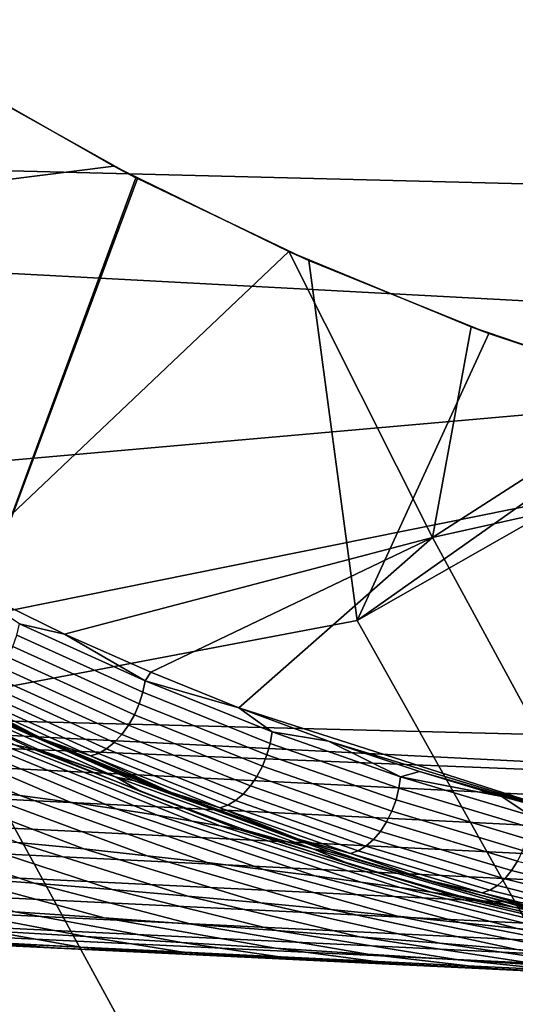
# Model space of a CAD drawing. Header units: metres. Extents: x -248 to 28, y -28 to 28.
# Tile 289 of 507: x -20.3 to -19.19, y -11.19 to -8.98. Entities that reach past the tile are written whole.
import ezdxf

# ---------------------------------------------------------------- set-up
doc = ezdxf.new("R2010")
doc.units = ezdxf.units.M
doc.layers.add('solid_10_061_053_XXX', color=7, linetype='CONTINUOUS')

msp = doc.modelspace()

# ---------------------------------------------------------------- linework, layer by layer
at = {"layer": 'solid_10_061_053_XXX'}
for points in [[(24.850672, -9.202921, -9.8), (-25.284903, -7.932432, -9.8), (-25.654243, -6.641504, -9.8), (25.284929, -7.93235, -9.8)], [(24.352566, -10.449987, -9.8), (-24.850639, -9.203009, -9.8), (-25.284903, -7.932432, -9.8), (24.850672, -9.202921, -9.8)], [(-17.355513, -9.705905, 161.892975), (-17.265833, -8.667262, 162.252151), (-24.645905, -8.251852, 164.260605), (-24.730995, -9.312403, 163.919098)], [(-20.459276, -9.095123, 142.416626), (-20.085592, -9.30733, 142.6922), (-20.851212, -9.403938, 141.86882)], [(-20.459276, -9.095123, 142.416626), (-20.405991, -9.127592, 141.399231), (-20.036198, -9.333437, 141.686829), (-20.085592, -9.30733, 142.6922)], [(-20.405991, -9.127592, 141.399231), (-20.96925, -9.459062, 140.617996), (-20.466822, -10.502025, 140.617996), (-20.036198, -9.333437, 141.686829)], [(23.791927, -11.67022, -9.8), (-24.352528, -10.450079, -9.8), (-24.850639, -9.203009, -9.8), (24.352566, -10.449987, -9.8)], [(-24.778044, -10.360609, 163.523331), (-17.355513, -9.705905, 161.892975), (-24.730995, -9.312403, 163.919098), (-24.814175, -10.358794, 163.53331)], [(-20.085592, -9.30733, 142.6922), (-19.693516, -9.498926, 142.982071), (-20.462172, -10.22705, 141.866653), (-20.851212, -9.403938, 141.86882)], [(-20.085592, -9.30733, 142.6922), (-20.036198, -9.333437, 141.686829), (-20.032551, -9.335322, 141.689667)], [(-20.085592, -9.30733, 142.6922), (-20.032551, -9.335322, 141.689667), (-19.648478, -9.519266, 141.988617), (-19.693516, -9.498926, 142.982071)], [(-20.032551, -9.335322, 141.689667), (-20.036198, -9.333437, 141.686829), (-20.466822, -10.502025, 140.617996)], [(-19.648478, -9.519266, 141.988617), (-20.032551, -9.335322, 141.689667), (-20.466822, -10.502025, 140.617996), (-19.539833, -10.326812, 141.689758)], [(-19.693516, -9.498926, 142.982071), (-19.37109, -10.140605, 142.981903), (-20.196211, -10.356983, 142.071976), (-20.462172, -10.22705, 141.866653)], [(-19.693516, -9.498926, 142.982071), (-19.648478, -9.519266, 141.988617), (-19.244436, -9.683011, 142.302933), (-19.284643, -9.667819, 143.284683)], [(-19.284643, -9.667819, 143.284683), (-19.37109, -10.140605, 142.981903), (-19.693516, -9.498926, 142.982071)], [(-19.244436, -9.683011, 142.302933), (-19.648478, -9.519266, 141.988617), (-19.539833, -10.326812, 141.689758)], [(-19.284643, -9.667819, 143.284683), (-18.860552, -9.812167, 143.598541), (-19.37109, -10.140605, 142.981903)], [(-19.284643, -9.667819, 143.284683), (-19.244436, -9.683011, 142.302933), (-18.826313, -9.822671, 142.62767), (-18.860552, -9.812167, 143.598541)], [(-18.826313, -9.822671, 142.62767), (-19.244436, -9.683011, 142.302933), (-19.539833, -10.326812, 141.689758)], [(-21.430151, -10.528868, 162.597733), (-17.355513, -9.705905, 161.892975), (-24.778044, -10.360609, 163.523331)], [(-21.430151, -10.528868, 162.597733), (-17.453671, -10.729011, 161.493042), (-17.355513, -9.705905, 161.892975)], [(-18.712172, -9.855784, 142.716171), (-18.826313, -9.822671, 142.62767), (-19.539833, -10.326812, 141.689758)], [(-18.860552, -9.812167, 143.598541), (-18.424566, -9.929911, 143.920883), (-19.37109, -10.140605, 142.981903)], [(-18.712172, -9.855784, 142.716171), (-19.539833, -10.326812, 141.689758), (-18.998137, -11.292429, 141.689758), (-18.194242, -10.779672, 142.717407)], [(-18.424566, -9.929911, 143.920883), (-18.260153, -9.966581, 144.042297), (-19.028095, -10.772046, 142.981079), (-19.37109, -10.140605, 142.981903)], [(-19.37109, -10.140605, 142.981903), (-20.002954, -10.442619, 142.221695), (-20.196211, -10.356983, 142.071976)], [(-19.37109, -10.140605, 142.981903), (-19.805672, -10.522785, 142.374878), (-20.002954, -10.442619, 142.221695)], [(-19.37109, -10.140605, 142.981903), (-19.028095, -10.772046, 142.981079), (-19.805672, -10.522785, 142.374878)], [(-20.297756, -10.334283, 141.983994), (-20.462172, -10.22705, 141.866653), (-20.196211, -10.356983, 142.071976)], [(-18.998137, -11.292429, 141.689758), (-19.539833, -10.326812, 141.689758), (-20.466822, -10.502025, 140.617996), (-19.912558, -11.518391, 140.617996)], [(-20.297756, -10.334283, 141.983994), (-20.015926, -10.462193, 142.202148), (-20.020987, -10.487691, 142.194641), (-20.303596, -10.359426, 141.975876)], [(-20.297756, -10.334283, 141.983994), (-20.196211, -10.356983, 142.071976), (-20.015926, -10.462193, 142.202148)], [(-20.015926, -10.462193, 142.202148), (-20.196211, -10.356983, 142.071976), (-20.002954, -10.442619, 142.221695)], [(-20.303596, -10.359426, 141.975876), (-20.020987, -10.487691, 142.194641), (-20.029057, -10.513256, 142.190979), (-20.312443, -10.38464, 141.971619)], [(-20.268333, -10.614593, 150.087402), (-20.308731, -10.605532, 150.351852), (-20.756416, -10.391035, 150.3125), (-20.720385, -10.400344, 150.064102)], [(-20.720385, -10.400344, 150.064102), (-20.699503, -10.406915, 149.81665), (-20.485498, -10.512624, 149.819733), (-20.268333, -10.614593, 150.087402)], [(-20.312443, -10.38464, 141.971619), (-20.029057, -10.513256, 142.190979), (-20.039873, -10.538056, 142.191284), (-20.324005, -10.409101, 141.971344)], [(-20.324005, -10.409101, 141.971344), (-20.039873, -10.538056, 142.191284), (-20.053083, -10.561284, 142.195526), (-20.337906, -10.432014, 141.975052)], [(-17.4314, -10.802917, 161.449997), (-24.802998, -10.434201, 163.494354), (-24.817402, -10.504205, 163.454254), (-17.44595, -10.87081, 161.409393)], [(-24.802998, -10.434201, 163.494354), (-17.453671, -10.729011, 161.493042), (-21.430151, -10.528868, 162.597733)], [(-17.4314, -10.802917, 161.449997), (-17.417755, -10.730821, 161.483032), (-17.453671, -10.729011, 161.493042), (-24.802998, -10.434201, 163.494354)], [(-20.337906, -10.432014, 141.975052), (-20.053083, -10.561284, 142.195526), (-20.068256, -10.582185, 142.203598), (-20.353697, -10.452635, 141.982635)], [(-20.015926, -10.462193, 142.202148), (-20.002954, -10.442619, 142.221695), (-19.805672, -10.522785, 142.374878)], [(23.170242, -12.860395, -9.8), (-23.791882, -11.670311, -9.8), (-24.352528, -10.450079, -9.8), (23.791927, -11.67022, -9.8)], [(-20.242977, -10.593503, 142.219986), (-20.523867, -10.461422, 142.002823), (-20.424898, -10.500324, 142.04509)], [(-20.511032, -10.472124, 142.046616), (-20.523867, -10.461422, 142.002823), (-20.242977, -10.593503, 142.219986)], [(-20.353697, -10.452635, 141.982635), (-20.068256, -10.582185, 142.203598), (-20.084902, -10.600078, 142.21521), (-20.370861, -10.470292, 141.993851)], [(-20.015926, -10.462193, 142.202148), (-19.730793, -10.576365, 142.42363), (-19.735085, -10.602171, 142.416718), (-20.020987, -10.487691, 142.194641)], [(-20.015926, -10.462193, 142.202148), (-19.805672, -10.522785, 142.374878), (-19.730793, -10.576365, 142.42363)], [(-20.511032, -10.472124, 142.046616), (-20.228247, -10.603495, 142.265335), (-20.346823, -10.550401, 142.180252)], [(-20.511032, -10.472124, 142.046616), (-20.242977, -10.593503, 142.219986), (-20.228247, -10.603495, 142.265335)], [(-20.080555, -10.677783, 147.294647), (-20.509907, -10.487597, 147.290039), (-20.468864, -10.498032, 144.753677), (-20.04203, -10.685651, 144.756546)], [(-20.257259, -10.615608, 149.823029), (-20.485498, -10.512624, 149.819733), (-20.509907, -10.487597, 147.290039), (-20.080555, -10.677783, 147.294647)], [(-20.38884, -10.48441, 142.008331), (-20.102474, -10.61438, 142.229996), (-20.120405, -10.624627, 142.247482), (-20.407051, -10.494531, 142.025589)], [(-20.370861, -10.470292, 141.993851), (-20.084902, -10.600078, 142.21521), (-20.102474, -10.61438, 142.229996), (-20.38884, -10.48441, 142.008331)], [(-20.020987, -10.487691, 142.194641), (-19.735085, -10.602171, 142.416718), (-19.742388, -10.628043, 142.413651), (-20.029057, -10.513256, 142.190979)], [(-17.44595, -10.87081, 161.409393), (-24.817402, -10.504205, 163.454254), (-24.833542, -10.569161, 163.406967), (-17.462156, -10.93371, 161.361938)], [(-20.466822, -10.502025, 140.617996), (-21.20467, -10.928481, 139.504547), (-20.628422, -11.980732, 139.504547), (-19.912558, -11.518391, 140.617996)], [(-20.268333, -10.614593, 150.087402), (-20.485498, -10.512624, 149.819733), (-20.257259, -10.615608, 149.823029)], [(-20.468864, -10.498032, 144.753677), (-20.298864, -10.572217, 142.216568), (-20.124617, -10.64786, 142.348755)], [(-19.947294, -10.719157, 142.483505), (-20.04203, -10.685651, 144.756546), (-20.468864, -10.498032, 144.753677), (-20.124617, -10.64786, 142.348755)], [(-20.407051, -10.494531, 142.025589), (-20.120405, -10.624627, 142.247482), (-20.138109, -10.630486, 142.26709), (-20.424898, -10.500324, 142.04509)], [(-20.242977, -10.593503, 142.219986), (-20.424898, -10.500324, 142.04509), (-20.138109, -10.630486, 142.26709)], [(-20.417141, -10.704021, 152.031738), (-20.815109, -10.524408, 151.9077), (-20.707548, -10.538207, 151.653091), (-20.296309, -10.719081, 151.767227)], [(-20.029057, -10.513256, 142.190979), (-19.742388, -10.628043, 142.413651), (-19.752464, -10.653139, 142.41452), (-20.039873, -10.538056, 142.191284)], [(-19.028095, -10.772046, 142.981079), (-19.604626, -10.59721, 142.531296), (-19.805672, -10.522785, 142.374878)], [(-19.730793, -10.576365, 142.42363), (-19.805672, -10.522785, 142.374878), (-19.604626, -10.59721, 142.531296)], [(-20.296309, -10.719081, 151.767227), (-20.707548, -10.538207, 151.653091), (-20.607414, -10.552568, 151.396637), (-20.183592, -10.734313, 151.499481)], [(-20.183592, -10.734313, 151.499481), (-20.607414, -10.552568, 151.396637), (-20.515903, -10.567039, 151.138214), (-20.08045, -10.749279, 151.228333)], [(-20.228247, -10.603495, 142.265335), (-20.298864, -10.572217, 142.216568), (-20.346823, -10.550401, 142.180252)], [(-20.039873, -10.538056, 142.191284), (-19.752464, -10.653139, 142.41452), (-19.764988, -10.676641, 142.419296), (-20.053083, -10.561284, 142.195526)], [(-17.462156, -10.93371, 161.361938), (-24.833542, -10.569161, 163.406967), (-24.851223, -10.628295, 163.353058), (-17.479836, -10.990893, 161.308212)], [(-20.08045, -10.749279, 151.228333), (-20.515903, -10.567039, 151.138214), (-20.43445, -10.581101, 150.877792), (-19.988609, -10.763494, 150.953766)], [(-20.228247, -10.603495, 142.265335), (-20.124617, -10.64786, 142.348755), (-20.298864, -10.572217, 142.216568)], [(-20.053083, -10.561284, 142.195526), (-19.764988, -10.676641, 142.419296), (-19.779549, -10.697787, 142.427841), (-20.068256, -10.582185, 142.203598)], [(-19.730793, -10.576365, 142.42363), (-19.442768, -10.676946, 142.647934), (-19.446299, -10.703018, 142.641617), (-19.735085, -10.602171, 142.416718)], [(-19.730793, -10.576365, 142.42363), (-19.604626, -10.59721, 142.531296), (-19.442768, -10.676946, 142.647934)], [(-19.988609, -10.763494, 150.953766), (-20.43445, -10.581101, 150.877792), (-20.364759, -10.594152, 150.61554), (-19.910107, -10.776399, 150.675934)], [(-19.847195, -10.78739, 150.39537), (-19.910107, -10.776399, 150.675934), (-20.364759, -10.594152, 150.61554), (-20.308731, -10.605532, 150.351852)], [(-19.958794, -10.711987, 142.440506), (-20.242977, -10.593503, 142.219986), (-20.138109, -10.630486, 142.26709)], [(-20.228247, -10.603495, 142.265335), (-20.242977, -10.593503, 142.219986), (-19.958794, -10.711987, 142.440506)], [(-20.084902, -10.600078, 142.21521), (-19.795675, -10.715887, 142.439865), (-19.812843, -10.730352, 142.454971), (-20.102474, -10.61438, 142.229996)], [(-20.068256, -10.582185, 142.203598), (-19.779549, -10.697787, 142.427841), (-19.795675, -10.715887, 142.439865), (-20.084902, -10.600078, 142.21521)], [(-19.028095, -10.772046, 142.981079), (-19.400137, -10.665642, 142.690643), (-19.604626, -10.59721, 142.531296)], [(-19.442768, -10.676946, 142.647934), (-19.604626, -10.59721, 142.531296), (-19.400137, -10.665642, 142.690643)], [(-19.802206, -10.795891, 150.11293), (-19.847195, -10.78739, 150.39537), (-20.308731, -10.605532, 150.351852), (-20.268333, -10.614593, 150.087402)], [(-20.268333, -10.614593, 150.087402), (-20.257259, -10.615608, 149.823029), (-20.245558, -10.620625, 149.823196)], [(-20.268333, -10.614593, 150.087402), (-20.245558, -10.620625, 149.823196), (-20.025482, -10.710361, 149.82637), (-19.802206, -10.795891, 150.11293)], [(-20.245558, -10.620625, 149.823196), (-20.257259, -10.615608, 149.823029), (-20.080555, -10.677783, 147.294647)], [(-20.025482, -10.710361, 149.82637), (-20.245558, -10.620625, 149.823196), (-20.080555, -10.677783, 147.294647)], [(-20.228247, -10.603495, 142.265335), (-19.942192, -10.721126, 142.487396), (-20.124617, -10.64786, 142.348755)], [(-20.228247, -10.603495, 142.265335), (-19.958794, -10.711987, 142.440506), (-19.942192, -10.721126, 142.487396)], [(-20.102474, -10.61438, 142.229996), (-19.812843, -10.730352, 142.454971), (-19.830492, -10.740713, 142.472672), (-20.120405, -10.624627, 142.247482)], [(-19.735085, -10.602171, 142.416718), (-19.446299, -10.703018, 142.641617), (-19.452843, -10.729155, 142.63913), (-19.742388, -10.628043, 142.413651)], [(-17.479836, -10.990893, 161.308212), (-24.851223, -10.628295, 163.353058), (-24.870235, -10.6809, 163.293167), (-17.498783, -11.041703, 161.248795)], [(-20.120405, -10.624627, 142.247482), (-19.830492, -10.740713, 142.472672), (-19.848047, -10.746631, 142.492386), (-20.138109, -10.630486, 142.26709)], [(-19.958794, -10.711987, 142.440506), (-20.138109, -10.630486, 142.26709), (-19.848047, -10.746631, 142.492386)], [(-19.742388, -10.628043, 142.413651), (-19.452843, -10.729155, 142.63913), (-19.462187, -10.754506, 142.640579), (-19.752464, -10.653139, 142.41452)], [(-19.947294, -10.719157, 142.483505), (-20.124617, -10.64786, 142.348755), (-19.942192, -10.721126, 142.487396)], [(-19.752464, -10.653139, 142.41452), (-19.462187, -10.754506, 142.640579), (-19.47403, -10.778248, 142.645889), (-19.764988, -10.676641, 142.419296)], [(-19.442768, -10.676946, 142.647934), (-19.400137, -10.665642, 142.690643), (-19.215273, -10.721375, 142.834885)], [(-19.028095, -10.772046, 142.981079), (-19.215273, -10.721375, 142.834885), (-19.400137, -10.665642, 142.690643)], [(-17.498783, -11.041703, 161.248795), (-24.870235, -10.6809, 163.293167), (-24.890352, -10.726347, 163.228012), (-17.518782, -11.085555, 161.184402)], [(-20.301846, -10.824295, 152.705063), (-20.678848, -10.675785, 152.552094), (-20.544937, -10.689499, 152.293274), (-20.153185, -10.839122, 152.438278)], [(-20.153185, -10.839122, 152.438278), (-20.544937, -10.689499, 152.293274), (-20.417141, -10.704021, 152.031738), (-20.010942, -10.854382, 152.167435)], [(-19.63942, -10.83875, 147.299347), (-20.080555, -10.677783, 147.294647), (-20.04203, -10.685651, 144.756546), (-19.603653, -10.844438, 144.759476)], [(-19.790464, -10.796762, 149.829742), (-20.025482, -10.710361, 149.82637), (-20.080555, -10.677783, 147.294647), (-19.63942, -10.83875, 147.299347)], [(-19.53266, -10.8645, 142.799454), (-19.603653, -10.844438, 144.759476), (-20.04203, -10.685651, 144.756546), (-19.741722, -10.794881, 142.64003)], [(-19.942192, -10.721126, 142.487396), (-19.741722, -10.794881, 142.64003), (-20.04203, -10.685651, 144.756546)], [(-19.947294, -10.719157, 142.483505), (-19.942192, -10.721126, 142.487396), (-20.04203, -10.685651, 144.756546)], [(-19.764988, -10.676641, 142.419296), (-19.47403, -10.778248, 142.645889), (-19.487982, -10.799605, 142.654907), (-19.779549, -10.697787, 142.427841)], [(-19.442768, -10.676946, 142.647934), (-19.152237, -10.764054, 142.874634), (-19.155014, -10.790352, 142.868912), (-19.446299, -10.703018, 142.641617)], [(-19.442768, -10.676946, 142.647934), (-19.215273, -10.721375, 142.834885), (-19.152237, -10.764054, 142.874634)], [(-20.010942, -10.854382, 152.167435), (-20.417141, -10.704021, 152.031738), (-20.296309, -10.719081, 151.767227), (-19.876156, -10.869811, 151.892151)], [(-19.802206, -10.795891, 150.11293), (-20.025482, -10.710361, 149.82637), (-19.790464, -10.796762, 149.829742)], [(-19.779549, -10.697787, 142.427841), (-19.487982, -10.799605, 142.654907), (-19.503593, -10.817886, 142.667328), (-19.795675, -10.715887, 142.439865)], [(-19.446299, -10.703018, 142.641617), (-19.155014, -10.790352, 142.868912), (-19.160807, -10.816714, 142.86702), (-19.452843, -10.729155, 142.63913)], [(-17.518782, -11.085555, 161.184402), (-24.890352, -10.726347, 163.228012), (-24.911333, -10.764094, 163.158371), (-17.539598, -11.121943, 161.115753)], [(-19.876156, -10.869811, 151.892151), (-20.296309, -10.719081, 151.767227), (-20.183592, -10.734313, 151.499481), (-19.750208, -10.885061, 151.612091)], [(-19.671713, -10.817039, 142.66391), (-19.942192, -10.721126, 142.487396), (-19.958794, -10.711987, 142.440506)], [(-19.671713, -10.817039, 142.66391), (-19.958794, -10.711987, 142.440506), (-19.848047, -10.746631, 142.492386)], [(-19.671713, -10.817039, 142.66391), (-19.741722, -10.794881, 142.64003), (-19.942192, -10.721126, 142.487396)], [(-19.812843, -10.730352, 142.454971), (-19.520353, -10.832494, 142.682739), (-19.537718, -10.842953, 142.700668), (-19.830492, -10.740713, 142.472672)], [(-19.795675, -10.715887, 142.439865), (-19.503593, -10.817886, 142.667328), (-19.520353, -10.832494, 142.682739), (-19.812843, -10.730352, 142.454971)], [(-19.452843, -10.729155, 142.63913), (-19.160807, -10.816714, 142.86702), (-19.169424, -10.842284, 142.869019), (-19.462187, -10.754506, 142.640579)], [(-19.152237, -10.764054, 142.874634), (-19.215273, -10.721375, 142.834885), (-19.028095, -10.772046, 142.981079)], [(-19.750208, -10.885061, 151.612091), (-20.183592, -10.734313, 151.499481), (-20.08045, -10.749279, 151.228333), (-19.634832, -10.899732, 151.327026)], [(-19.634832, -10.899732, 151.327026), (-20.08045, -10.749279, 151.228333), (-19.988609, -10.763494, 150.953766), (-19.53207, -10.913388, 151.036911)], [(-19.830492, -10.740713, 142.472672), (-19.537718, -10.842953, 142.700668), (-19.55512, -10.848925, 142.720505), (-19.848047, -10.746631, 142.492386)], [(-19.671713, -10.817039, 142.66391), (-19.848047, -10.746631, 142.492386), (-19.55512, -10.848925, 142.720505)], [(-19.462187, -10.754506, 142.640579), (-19.169424, -10.842284, 142.869019), (-19.18059, -10.866228, 142.874863), (-19.47403, -10.778248, 142.645889)], [(-17.539598, -11.121943, 161.115753), (-24.911333, -10.764094, 163.158371), (-24.932926, -10.793692, 163.085068), (-17.560999, -11.150452, 161.043655)], [(-19.53207, -10.913388, 151.036911), (-19.988609, -10.763494, 150.953766), (-19.910107, -10.776399, 150.675934), (-19.444311, -10.925541, 150.741974)], [(-19.374184, -10.935674, 150.442825), (-19.444311, -10.925541, 150.741974), (-19.910107, -10.776399, 150.675934), (-19.847195, -10.78739, 150.39537)], [(-17.560999, -11.150452, 161.043655), (-24.932926, -10.793692, 163.085068), (-24.954876, -10.814785, 163.008972), (-17.582731, -11.170751, 160.968918)], [(-20.444038, -10.9021, 153.667389), (-20.779411, -10.784468, 153.48465), (-20.615419, -10.79683, 153.227921), (-20.264591, -10.915717, 153.40596)], [(-20.264591, -10.915717, 153.40596), (-20.615419, -10.79683, 153.227921), (-20.456106, -10.810145, 152.968155), (-20.089737, -10.929938, 153.14035)], [(-19.324398, -10.943306, 150.140564), (-19.374184, -10.935674, 150.442825), (-19.847195, -10.78739, 150.39537), (-19.802206, -10.795891, 150.11293)], [(-19.802206, -10.795891, 150.11293), (-19.790464, -10.796762, 149.829742), (-19.77747, -10.801263, 149.829926)], [(-19.802206, -10.795891, 150.11293), (-19.77747, -10.801263, 149.829926), (-19.552505, -10.874701, 149.833145), (-19.324398, -10.943306, 150.140564)], [(-19.77747, -10.801263, 149.829926), (-19.790464, -10.796762, 149.829742), (-19.63942, -10.83875, 147.299347)], [(-19.671713, -10.817039, 142.66391), (-19.53266, -10.8645, 142.799454), (-19.741722, -10.794881, 142.64003)], [(-19.487982, -10.799605, 142.654907), (-19.193935, -10.887768, 142.884354), (-19.209032, -10.906202, 142.897171), (-19.503593, -10.817886, 142.667328)], [(-19.47403, -10.778248, 142.645889), (-19.18059, -10.866228, 142.874863), (-19.193935, -10.887768, 142.884354), (-19.487982, -10.799605, 142.654907)], [(-17.582731, -11.170751, 160.968918), (-24.954876, -10.814785, 163.008972), (-24.976917, -10.827124, 162.931015), (-17.604551, -11.182607, 160.89241)], [(-20.089737, -10.929938, 153.14035), (-20.456106, -10.810145, 152.968155), (-20.301846, -10.824295, 152.705063), (-19.919954, -10.944635, 152.870163)], [(-19.552505, -10.874701, 149.833145), (-19.77747, -10.801263, 149.829926), (-19.63942, -10.83875, 147.299347)], [(-19.55512, -10.848925, 142.720505), (-19.382103, -10.908792, 142.889755), (-19.53266, -10.8645, 142.799454), (-19.671713, -10.817039, 142.66391)], [(-19.503593, -10.817886, 142.667328), (-19.209032, -10.906202, 142.897171), (-19.225384, -10.920932, 142.912918), (-19.520353, -10.832494, 142.682739)], [(-17.604551, -11.182607, 160.89241), (-24.976917, -10.827124, 162.931015), (-21.679712, -10.990522, 161.936798), (-17.626064, -11.185889, 160.815033)], [(-19.919954, -10.944635, 152.870163), (-20.301846, -10.824295, 152.705063), (-20.153185, -10.839122, 152.438278), (-19.755913, -10.959641, 152.594894)], [(-19.755913, -10.959641, 152.594894), (-20.153185, -10.839122, 152.438278), (-20.010942, -10.854382, 152.167435), (-19.598597, -10.974719, 152.314087)], [(-19.188482, -10.969773, 147.304153), (-19.63942, -10.83875, 147.299347), (-19.603653, -10.844438, 144.759476), (-19.155678, -10.973688, 144.762466)], [(-19.311913, -10.944076, 149.836594), (-19.552505, -10.874701, 149.833145), (-19.63942, -10.83875, 147.299347), (-19.188482, -10.969773, 147.304153)], [(-19.537718, -10.842953, 142.700668), (-19.242462, -10.931478, 142.931061), (-19.259708, -10.937496, 142.951019), (-19.55512, -10.848925, 142.720505)], [(-19.520353, -10.832494, 142.682739), (-19.225384, -10.920932, 142.912918), (-19.242462, -10.931478, 142.931061), (-19.537718, -10.842953, 142.700668)], [(-19.598597, -10.974719, 152.314087), (-20.010942, -10.854382, 152.167435), (-19.876156, -10.869811, 151.892151), (-19.449245, -10.989623, 152.027222)], [(-19.105309, -10.984543, 143.125977), (-19.155678, -10.973688, 144.762466), (-19.603653, -10.844438, 144.759476), (-19.320415, -10.92779, 142.961533)], [(-19.382103, -10.908792, 142.889755), (-19.320415, -10.92779, 142.961533), (-19.603653, -10.844438, 144.759476), (-19.53266, -10.8645, 142.799454)], [(-19.382103, -10.908792, 142.889755), (-19.55512, -10.848925, 142.720505), (-19.259708, -10.937496, 142.951019)], [(-19.18059, -10.866228, 142.874863), (-18.885042, -10.940703, 143.10582), (-18.897785, -10.962395, 143.115784), (-19.193935, -10.887768, 142.884354)], [(-19.449245, -10.989623, 152.027222), (-19.876156, -10.869811, 151.892151), (-19.750208, -10.885061, 151.612091), (-19.309486, -11.00404, 151.733887)], [(-19.309486, -11.00404, 151.733887), (-19.750208, -10.885061, 151.612091), (-19.634832, -10.899732, 151.327026), (-19.181339, -11.017623, 151.433762)], [(-19.324398, -10.943306, 150.140564), (-19.552505, -10.874701, 149.833145), (-19.311913, -10.944076, 149.836594)], [(-19.193935, -10.887768, 142.884354), (-18.897785, -10.962395, 143.115784), (-18.912367, -10.980959, 143.128998), (-19.209032, -10.906202, 142.897171)], [(-20.306812, -10.980166, 154.123459), (-20.627747, -10.889197, 153.925003), (-20.444038, -10.9021, 153.667389), (-20.107328, -10.993742, 153.862137)], [(-20.107328, -10.993742, 153.862137), (-20.444038, -10.9021, 153.667389), (-20.264591, -10.915717, 153.40596), (-19.911915, -11.007689, 153.595856)], [(-19.181339, -11.017623, 151.433762), (-19.634832, -10.899732, 151.327026), (-19.53207, -10.913388, 151.036911), (-19.067181, -11.030012, 151.126816)], [(-19.259708, -10.937496, 142.951019), (-19.090322, -10.987362, 143.117645), (-19.320415, -10.92779, 142.961533), (-19.382103, -10.908792, 142.889755)], [(-19.209032, -10.906202, 142.897171), (-18.912367, -10.980959, 143.128998), (-18.92831, -10.995791, 143.145065), (-19.225384, -10.920932, 142.912918)], [(-19.911915, -11.007689, 153.595856), (-20.264591, -10.915717, 153.40596), (-20.089737, -10.929938, 153.14035), (-19.720989, -11.021883, 153.324173)], [(-19.720989, -11.021883, 153.324173), (-20.089737, -10.929938, 153.14035), (-19.919954, -10.944635, 152.870163), (-19.535137, -11.036187, 153.046524)], [(-19.067181, -11.030012, 151.126816), (-19.53207, -10.913388, 151.036911), (-19.444311, -10.925541, 150.741974), (-18.969769, -11.040814, 150.813293)], [(-18.892128, -11.049622, 150.493973), (-18.969769, -11.040814, 150.813293), (-19.444311, -10.925541, 150.741974), (-19.374184, -10.935674, 150.442825)], [(-19.090322, -10.987362, 143.117645), (-19.105309, -10.984543, 143.125977), (-19.320415, -10.92779, 142.961533)], [(-19.242462, -10.931478, 142.931061), (-18.945101, -11.00641, 143.163422), (-18.962189, -11.012468, 143.183517), (-19.259708, -10.937496, 142.951019)], [(-19.225384, -10.920932, 142.912918), (-18.92831, -10.995791, 143.145065), (-18.945101, -11.00641, 143.163422), (-19.242462, -10.931478, 142.931061)], [(-20.148579, -11.035774, 154.525436), (-20.366282, -11.022897, 154.776443), (-20.717169, -10.954385, 154.632858), (-20.510151, -10.96702, 154.380249)], [(-19.535137, -11.036187, 153.046524), (-19.919954, -10.944635, 152.870163), (-19.755913, -10.959641, 152.594894), (-19.355165, -11.050438, 152.762329)], [(-18.837364, -11.056081, 150.170151), (-18.892128, -11.049622, 150.493973), (-19.374184, -10.935674, 150.442825), (-19.324398, -10.943306, 150.140564)], [(-19.324398, -10.943306, 150.140564), (-19.311913, -10.944076, 149.836594), (-19.297646, -10.947898, 149.836792)], [(-19.324398, -10.943306, 150.140564), (-19.297646, -10.947898, 149.836792), (-19.068991, -11.004799, 149.840057), (-18.837364, -11.056081, 150.170151)], [(-19.297646, -10.947898, 149.836792), (-19.311913, -10.944076, 149.836594), (-19.188482, -10.969773, 147.304153)], [(-19.068991, -11.004799, 149.840057), (-19.297646, -10.947898, 149.836792), (-19.188482, -10.969773, 147.304153), (-18.729774, -11.070264, 147.309021)], [(-19.090322, -10.987362, 143.117645), (-19.259708, -10.937496, 142.951019), (-18.962189, -11.012468, 143.183517)], [(-19.934149, -11.048812, 154.269333), (-20.148579, -11.035774, 154.525436), (-20.510151, -10.96702, 154.380249), (-20.306812, -10.980166, 154.123459)], [(-19.355165, -11.050438, 152.762329), (-19.755913, -10.959641, 152.594894), (-19.598597, -10.974719, 152.314087), (-19.182228, -11.064415, 152.470932)], [(-19.182228, -11.064415, 152.470932), (-19.598597, -10.974719, 152.314087), (-19.449245, -10.989623, 152.027222), (-19.017776, -11.077903, 152.171753)], [(-18.729774, -11.070264, 147.309021), (-19.188482, -10.969773, 147.304153), (-19.155678, -10.973688, 144.762466), (-18.700092, -11.072828, 144.765503)], [(-17.626064, -11.185889, 160.815033), (-21.679712, -10.990522, 161.936798), (-18.327721, -11.152287, 152.427322), (-18.259304, -11.15559, 152.237045)], [(-21.679712, -10.990522, 161.936798), (-18.401548, -11.148726, 152.618317), (-18.327721, -11.152287, 152.427322)], [(-21.679712, -10.990522, 161.936798), (-18.480921, -11.144896, 152.809906), (-18.401548, -11.148726, 152.618317)], [(-21.679712, -10.990522, 161.936798), (-18.565926, -11.140795, 153.002029), (-18.480921, -11.144896, 152.809906)], [(-21.679712, -10.990522, 161.936798), (-18.656597, -11.13642, 153.194641), (-18.565926, -11.140795, 153.002029)], [(-21.679712, -10.990522, 161.936798), (-18.75312, -11.131764, 153.387604), (-18.656597, -11.13642, 153.194641)], [(-21.679712, -10.990522, 161.936798), (-18.800716, -11.129469, 153.478882), (-18.75312, -11.131764, 153.387604)], [(-21.679712, -10.990522, 161.936798), (-18.855461, -11.126828, 153.580948), (-18.800716, -11.129469, 153.478882)], [(-21.679712, -10.990522, 161.936798), (-18.963842, -11.1216, 153.77446), (-18.855461, -11.126828, 153.580948)], [(-21.679712, -10.990522, 161.936798), (-19.078232, -11.116083, 153.96817), (-18.963842, -11.1216, 153.77446)], [(-21.679712, -10.990522, 161.936798), (-19.19882, -11.110268, 154.161926), (-19.078232, -11.116083, 153.96817)], [(-21.679712, -10.990522, 161.936798), (-19.325653, -11.104151, 154.355667), (-19.19882, -11.110268, 154.161926)], [(-21.679712, -10.990522, 161.936798), (-19.458822, -11.097729, 154.549332), (-19.325653, -11.104151, 154.355667)], [(-21.679712, -10.990522, 161.936798), (-19.598503, -11.090993, 154.742752), (-19.458822, -11.097729, 154.549332)], [(-21.679712, -10.990522, 161.936798), (-19.74468, -11.083944, 154.935959), (-19.598503, -11.090993, 154.742752)], [(-21.679712, -10.990522, 161.936798), (-19.897636, -11.076569, 155.128769), (-19.74468, -11.083944, 154.935959)], [(-21.679712, -10.990522, 161.936798), (-20.057308, -11.06887, 155.321182), (-19.897636, -11.076569, 155.128769)], [(-21.679712, -10.990522, 161.936798), (-20.224035, -11.06083, 155.513092), (-20.057308, -11.06887, 155.321182)], [(-21.679712, -10.990522, 161.936798), (-20.397802, -11.052452, 155.704483), (-20.224035, -11.06083, 155.513092)], [(-19.723217, -11.061921, 154.007675), (-19.934149, -11.048812, 154.269333), (-20.306812, -10.980166, 154.123459), (-20.107328, -10.993742, 153.862137)], [(-19.516109, -11.075013, 153.739975), (-19.723217, -11.061921, 154.007675), (-20.107328, -10.993742, 153.862137), (-19.911915, -11.007689, 153.595856)], [(-19.017776, -11.077903, 152.171753), (-19.449245, -10.989623, 152.027222), (-19.309486, -11.00404, 151.733887), (-18.863693, -11.090638, 151.864227)], [(-20.398268, -11.046648, 155.334595), (-20.587162, -11.010221, 155.02272), (-20.366282, -11.022897, 154.776443), (-20.160545, -11.059154, 155.088821)], [(-19.313314, -11.087972, 153.465637), (-19.516109, -11.075013, 153.739975), (-19.911915, -11.007689, 153.595856), (-19.720989, -11.021883, 153.324173)], [(-18.863693, -11.090638, 151.864227), (-19.309486, -11.00404, 151.733887), (-19.181339, -11.017623, 151.433762), (-18.722303, -11.102348, 151.548004)], [(-20.63868, -11.034128, 155.575211), (-20.398268, -11.046648, 155.334595), (-20.224035, -11.06083, 155.513092), (-20.397802, -11.052452, 155.704483)], [(-20.160545, -11.059154, 155.088821), (-20.366282, -11.022897, 154.776443), (-20.148579, -11.035774, 154.525436), (-19.925608, -11.071568, 154.837494)], [(-19.925608, -11.071568, 154.837494), (-20.148579, -11.035774, 154.525436), (-19.934149, -11.048812, 154.269333), (-19.693548, -11.083842, 154.580185)], [(-19.115566, -11.100649, 153.18399), (-19.313314, -11.087972, 153.465637), (-19.720989, -11.021883, 153.324173), (-19.535137, -11.036187, 153.046524)], [(-18.923794, -11.112907, 152.894348), (-19.115566, -11.100649, 153.18399), (-19.535137, -11.036187, 153.046524), (-19.355165, -11.050438, 152.762329)], [(-20.160545, -11.059154, 155.088821), (-20.057308, -11.06887, 155.321182), (-20.224035, -11.06083, 155.513092), (-20.398268, -11.046648, 155.334595)], [(-20.160545, -11.059154, 155.088821), (-19.925608, -11.071568, 154.837494), (-19.74468, -11.083944, 154.935959), (-19.897636, -11.076569, 155.128769)], [(-20.160545, -11.059154, 155.088821), (-19.897636, -11.076569, 155.128769), (-20.057308, -11.06887, 155.321182)], [(-19.693548, -11.083842, 154.580185), (-19.934149, -11.048812, 154.269333), (-19.723217, -11.061921, 154.007675), (-19.464634, -11.095865, 154.31636)], [(-19.464634, -11.095865, 154.31636), (-19.723217, -11.061921, 154.007675), (-19.516109, -11.075013, 153.739975), (-19.239172, -11.107565, 154.04541)], [(-18.739326, -11.124557, 152.595978), (-18.923794, -11.112907, 152.894348), (-19.355165, -11.050438, 152.762329), (-19.182228, -11.064415, 152.470932)], [(-19.925608, -11.071568, 154.837494), (-19.693548, -11.083842, 154.580185), (-19.598503, -11.090993, 154.742752), (-19.74468, -11.083944, 154.935959)], [(-19.693548, -11.083842, 154.580185), (-19.458822, -11.097729, 154.549332), (-19.598503, -11.090993, 154.742752)], [(-19.464634, -11.095865, 154.31636), (-19.458822, -11.097729, 154.549332), (-19.693548, -11.083842, 154.580185)], [(-19.239172, -11.107565, 154.04541), (-19.516109, -11.075013, 153.739975), (-19.313314, -11.087972, 153.465637), (-19.017721, -11.118799, 153.766632)], [(-19.464634, -11.095865, 154.31636), (-19.239172, -11.107565, 154.04541), (-19.19882, -11.110268, 154.161926), (-19.325653, -11.104151, 154.355667)], [(-19.464634, -11.095865, 154.31636), (-19.325653, -11.104151, 154.355667), (-19.458822, -11.097729, 154.549332)], [(-19.017721, -11.118799, 153.766632), (-19.313314, -11.087972, 153.465637), (-19.115566, -11.100649, 153.18399), (-18.800716, -11.129469, 153.478882)], [(-19.239172, -11.107565, 154.04541), (-19.078232, -11.116083, 153.96817), (-19.19882, -11.110268, 154.161926)], [(-19.017721, -11.118799, 153.766632), (-19.078232, -11.116083, 153.96817), (-19.239172, -11.107565, 154.04541)]]:
    msp.add_3dface(points, dxfattribs=at)

doc.saveas('drawing.dxf')
